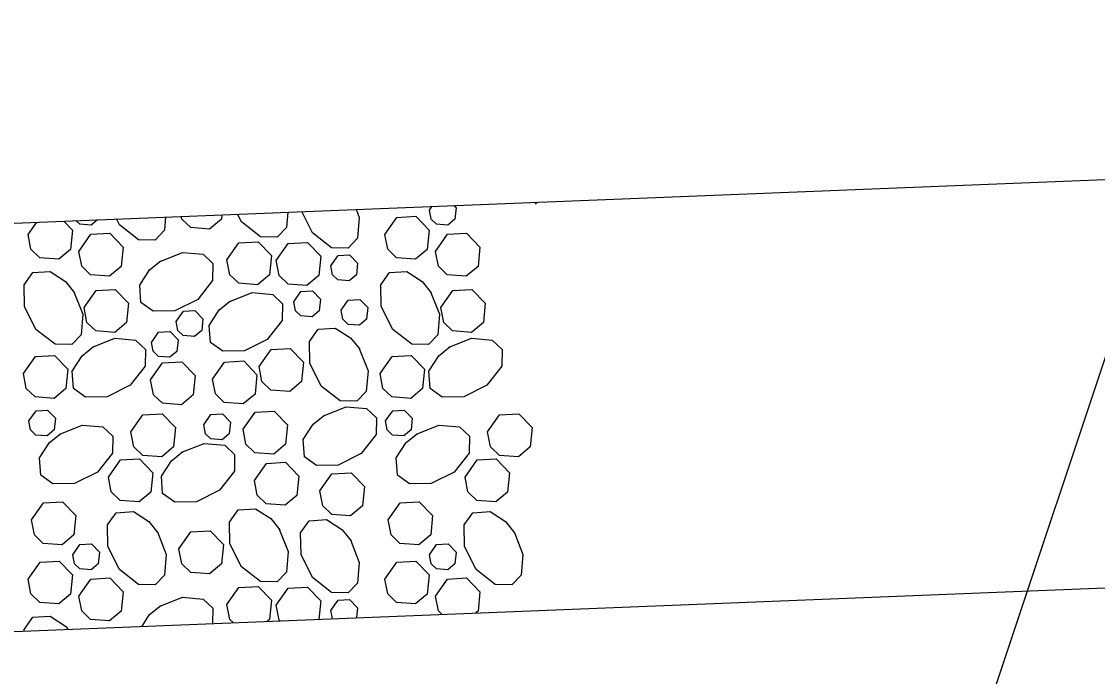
# Model space of a CAD drawing. Extents: x 636530 to 644067, y 294168 to 299122.
# Drawn here: x 639631.77 to 639655.89, y 298218.86 to 298233.54 of the extents above; entities that cross this region are included whole.
import ezdxf

# ---------------------------------------------------------------- set-up
doc = ezdxf.new("R2010")
doc.units = 0
doc.layers.add('1', color=7, linetype='Continuous')

msp = doc.modelspace()

# ---------------------------------------------------------------- linework, layer by layer
at = {"layer": '1'}
for p, q in [((639625.848, 298228.79), (639744.486, 298233.536)), ((639644.858, 298192.433), (639657.409, 298230.053)), ((639619.752, 298219.395), (639744.912, 298224.402))]:
    msp.add_line(p, q, dxfattribs=at)
for points in [[(639639.266, 298229.327), (639639.34, 298229.14), (639639.301, 298228.678), (639639.092, 298228.459), (639638.717, 298228.466), (639638.291, 298228.799), (639638.051, 298229.278)], [(639641.462, 298229.415), (639641.508, 298229.367), (639641.482, 298229.107), (639641.323, 298228.975), (639641.069, 298228.993), (639640.949, 298229.109), (639640.91, 298229.309)], [(639640.91, 298229.309), (639640.971, 298229.395)], [(639643.292, 298229.442), (639643.326, 298229.489)], [(639632.716, 298229.065), (639632.912, 298228.862), (639632.869, 298228.428), (639632.604, 298228.207), (639632.18, 298228.238), (639631.98, 298228.432), (639631.916, 298228.764)], [(639631.916, 298228.764), (639632.11, 298229.041)], [(639633.473, 298229.095), (639633.328, 298228.975), (639633.073, 298228.993), (639632.988, 298229.076)], [(639634.999, 298229.156), (639634.973, 298228.857), (639634.764, 298228.637), (639634.389, 298228.645), (639633.963, 298228.978), (639633.896, 298229.112)], [(639636.26, 298229.207), (639636.25, 298229.106), (639635.985, 298228.885), (639635.561, 298228.916), (639635.362, 298229.109), (639635.35, 298229.17)], [(639637.736, 298229.266), (639637.706, 298228.922), (639637.497, 298228.703), (639637.122, 298228.71), (639636.696, 298229.043), (639636.608, 298229.221)], [(639639.911, 298228.764), (639640.18, 298229.147), (639640.609, 298229.171), (639640.908, 298228.862), (639640.864, 298228.428), (639640.599, 298228.207), (639640.175, 298228.238), (639639.976, 298228.432), (639639.911, 298228.764)], [(639633.052, 298228.384), (639633.321, 298228.767), (639633.75, 298228.791), (639634.049, 298228.482), (639634.005, 298228.048), (639633.74, 298227.828), (639633.316, 298227.858), (639633.117, 298228.052), (639633.052, 298228.384)], [(639641.047, 298228.384), (639641.316, 298228.767), (639641.745, 298228.791), (639642.044, 298228.482), (639642.001, 298228.048), (639641.736, 298227.828), (639641.312, 298227.858), (639641.112, 298228.052), (639641.047, 298228.384)], [(639636.373, 298228.195), (639636.642, 298228.577), (639637.071, 298228.602), (639637.37, 298228.292), (639637.326, 298227.859), (639637.061, 298227.638), (639636.637, 298227.669), (639636.438, 298227.862), (639636.373, 298228.195)], [(639637.479, 298228.178), (639637.748, 298228.561), (639638.177, 298228.586), (639638.476, 298228.276), (639638.433, 298227.842), (639638.167, 298227.622), (639637.744, 298227.653), (639637.544, 298227.846), (639637.479, 298228.178)], [(639634.873, 298228.16), (639635.376, 298228.359), (639635.838, 298228.319), (639636.058, 298228.11), (639636.051, 298227.735), (639635.717, 298227.309), (639635.202, 298227.052), (639634.717, 298227.043), (639634.443, 298227.237), (639634.418, 298227.624), (639634.639, 298227.97), (639634.893, 298228.173)], [(639638.703, 298228.06), (639638.864, 298228.29), (639639.122, 298228.305), (639639.301, 298228.119), (639639.275, 298227.859), (639639.116, 298227.726), (639638.861, 298227.745), (639638.742, 298227.861), (639638.703, 298228.06)], [(639632.943, 298227.48), (639633.142, 298226.977), (639633.102, 298226.515), (639632.894, 298226.295), (639632.519, 298226.302), (639632.092, 298226.635), (639631.835, 298227.15), (639631.826, 298227.636), (639632.021, 298227.909), (639632.407, 298227.935), (639632.753, 298227.713), (639632.956, 298227.459)], [(639640.938, 298227.48), (639641.138, 298226.977), (639641.098, 298226.515), (639640.889, 298226.295), (639640.514, 298226.302), (639640.088, 298226.635), (639639.83, 298227.15), (639639.822, 298227.636), (639640.016, 298227.909), (639640.403, 298227.935), (639640.749, 298227.713), (639640.951, 298227.459)], [(639633.171, 298227.126), (639633.44, 298227.508), (639633.87, 298227.533), (639634.168, 298227.223), (639634.125, 298226.79), (639633.86, 298226.569), (639633.436, 298226.6), (639633.236, 298226.793), (639633.172, 298227.126)], [(639636.434, 298227.261), (639636.937, 298227.461), (639637.399, 298227.421), (639637.619, 298227.212), (639637.612, 298226.837), (639637.278, 298226.411), (639636.763, 298226.153), (639636.278, 298226.145), (639636.004, 298226.339), (639635.978, 298226.726), (639636.2, 298227.071), (639636.454, 298227.274)], [(639637.87, 298227.253), (639638.032, 298227.483), (639638.289, 298227.498), (639638.468, 298227.312), (639638.443, 298227.052), (639638.283, 298226.919), (639638.029, 298226.938), (639637.909, 298227.054), (639637.871, 298227.253)], [(639641.167, 298227.126), (639641.436, 298227.508), (639641.865, 298227.533), (639642.164, 298227.223), (639642.12, 298226.79), (639641.855, 298226.569), (639641.431, 298226.6), (639641.232, 298226.793), (639641.167, 298227.126)], [(639638.93, 298227.064), (639639.091, 298227.294), (639639.349, 298227.308), (639639.528, 298227.123), (639639.502, 298226.863), (639639.343, 298226.73), (639639.088, 298226.749), (639638.969, 298226.865), (639638.93, 298227.064)], [(639635.235, 298226.812), (639635.396, 298227.042), (639635.654, 298227.056), (639635.833, 298226.871), (639635.807, 298226.61), (639635.648, 298226.478), (639635.394, 298226.496), (639635.274, 298226.612), (639635.235, 298226.812)], [(639639.336, 298226.211), (639639.536, 298225.708), (639639.496, 298225.246), (639639.287, 298225.026), (639638.912, 298225.033), (639638.486, 298225.366), (639638.228, 298225.882), (639638.22, 298226.367), (639638.414, 298226.64), (639638.801, 298226.666), (639639.146, 298226.445), (639639.349, 298226.191)], [(639633.359, 298226.236), (639633.863, 298226.436), (639634.325, 298226.396), (639634.544, 298226.187), (639634.537, 298225.812), (639634.204, 298225.386), (639633.689, 298225.128), (639633.203, 298225.12), (639632.93, 298225.314), (639632.904, 298225.701), (639633.126, 298226.047), (639633.38, 298226.249)], [(639634.68, 298226.345), (639634.842, 298226.575), (639635.099, 298226.59), (639635.278, 298226.404), (639635.252, 298226.144), (639635.093, 298226.011), (639634.839, 298226.03), (639634.719, 298226.146), (639634.68, 298226.345)], [(639641.355, 298226.236), (639641.858, 298226.436), (639642.32, 298226.396), (639642.54, 298226.187), (639642.533, 298225.812), (639642.199, 298225.386), (639641.684, 298225.128), (639641.199, 298225.12), (639640.925, 298225.314), (639640.899, 298225.701), (639641.121, 298226.047), (639641.375, 298226.249)], [(639637.093, 298225.801), (639637.361, 298226.184), (639637.791, 298226.208), (639638.089, 298225.899), (639638.046, 298225.465), (639637.781, 298225.244), (639637.357, 298225.275), (639637.158, 298225.469), (639637.093, 298225.801)], [(639631.809, 298225.647), (639632.078, 298226.029), (639632.507, 298226.054), (639632.805, 298225.744), (639632.762, 298225.311), (639632.497, 298225.09), (639632.073, 298225.121), (639631.874, 298225.314), (639631.809, 298225.647)], [(639634.662, 298225.505), (639634.931, 298225.887), (639635.361, 298225.912), (639635.659, 298225.602), (639635.616, 298225.169), (639635.351, 298224.948), (639634.927, 298224.979), (639634.727, 298225.172), (639634.663, 298225.505)], [(639636.05, 298225.521), (639636.319, 298225.903), (639636.748, 298225.928), (639637.046, 298225.618), (639637.003, 298225.184), (639636.738, 298224.964), (639636.314, 298224.995), (639636.115, 298225.188), (639636.05, 298225.52)], [(639639.804, 298225.647), (639640.073, 298226.029), (639640.502, 298226.054), (639640.801, 298225.744), (639640.758, 298225.311), (639640.492, 298225.09), (639640.068, 298225.121), (639639.869, 298225.314), (639639.804, 298225.647)], [(639631.931, 298224.584), (639632.093, 298224.814), (639632.35, 298224.828), (639632.529, 298224.643), (639632.503, 298224.382), (639632.344, 298224.25), (639632.09, 298224.268), (639631.97, 298224.385), (639631.931, 298224.584)], [(639634.221, 298224.338), (639634.49, 298224.721), (639634.919, 298224.746), (639635.218, 298224.436), (639635.175, 298224.002), (639634.91, 298223.782), (639634.486, 298223.813), (639634.286, 298224.006), (639634.221, 298224.338)], [(639635.853, 298224.496), (639636.014, 298224.725), (639636.272, 298224.74), (639636.451, 298224.554), (639636.425, 298224.294), (639636.266, 298224.162), (639636.011, 298224.18), (639635.892, 298224.296), (639635.853, 298224.496)], [(639636.734, 298224.397), (639637.003, 298224.779), (639637.432, 298224.804), (639637.731, 298224.494), (639637.688, 298224.061), (639637.422, 298223.84), (639636.999, 298223.871), (639636.799, 298224.064), (639636.734, 298224.397)], [(639638.539, 298224.702), (639639.042, 298224.902), (639639.504, 298224.862), (639639.723, 298224.653), (639639.717, 298224.278), (639639.383, 298223.852), (639638.868, 298223.594), (639638.382, 298223.586), (639638.109, 298223.78), (639638.083, 298224.167), (639638.305, 298224.513), (639638.559, 298224.715)], [(639639.927, 298224.584), (639640.088, 298224.814), (639640.346, 298224.828), (639640.525, 298224.643), (639640.499, 298224.382), (639640.34, 298224.25), (639640.085, 298224.268), (639639.966, 298224.385), (639639.927, 298224.584)], [(639642.217, 298224.338), (639642.486, 298224.721), (639642.915, 298224.746), (639643.213, 298224.436), (639643.17, 298224.002), (639642.905, 298223.782), (639642.481, 298223.813), (639642.282, 298224.006), (639642.217, 298224.338)], [(639632.628, 298224.289), (639633.131, 298224.489), (639633.593, 298224.449), (639633.813, 298224.24), (639633.806, 298223.865), (639633.472, 298223.439), (639632.957, 298223.181), (639632.472, 298223.173), (639632.199, 298223.367), (639632.173, 298223.754), (639632.394, 298224.1), (639632.648, 298224.302)], [(639640.623, 298224.289), (639641.126, 298224.489), (639641.589, 298224.449), (639641.808, 298224.24), (639641.801, 298223.865), (639641.468, 298223.439), (639640.953, 298223.181), (639640.467, 298223.173), (639640.194, 298223.367), (639640.168, 298223.754), (639640.39, 298224.1), (639640.644, 298224.302)], [(639635.361, 298223.883), (639635.864, 298224.082), (639636.326, 298224.042), (639636.546, 298223.833), (639636.539, 298223.458), (639636.205, 298223.032), (639635.69, 298222.775), (639635.205, 298222.766), (639634.931, 298222.96), (639634.906, 298223.347), (639635.127, 298223.693), (639635.381, 298223.896)], [(639633.715, 298223.326), (639633.984, 298223.709), (639634.413, 298223.734), (639634.712, 298223.424), (639634.669, 298222.99), (639634.404, 298222.77), (639633.98, 298222.801), (639633.78, 298222.994), (639633.715, 298223.326)], [(639641.711, 298223.326), (639641.98, 298223.709), (639642.409, 298223.734), (639642.707, 298223.424), (639642.664, 298222.99), (639642.399, 298222.77), (639641.975, 298222.801), (639641.776, 298222.994), (639641.711, 298223.326)], [(639636.987, 298223.251), (639637.256, 298223.634), (639637.685, 298223.658), (639637.984, 298223.349), (639637.941, 298222.915), (639637.675, 298222.695), (639637.252, 298222.725), (639637.052, 298222.919), (639636.987, 298223.251)], [(639638.457, 298223.017), (639638.726, 298223.4), (639639.156, 298223.424), (639639.454, 298223.115), (639639.411, 298222.681), (639639.146, 298222.46), (639638.722, 298222.491), (639638.522, 298222.685), (639638.458, 298223.017)], [(639631.991, 298222.367), (639632.26, 298222.749), (639632.689, 298222.774), (639632.988, 298222.464), (639632.944, 298222.031), (639632.679, 298221.81), (639632.255, 298221.841), (639632.056, 298222.034), (639631.991, 298222.367)], [(639639.986, 298222.367), (639640.255, 298222.749), (639640.684, 298222.774), (639640.983, 298222.464), (639640.94, 298222.031), (639640.675, 298221.81), (639640.251, 298221.841), (639640.051, 298222.034), (639639.986, 298222.367)], [(639634.814, 298222.097), (639635.013, 298221.594), (639634.973, 298221.131), (639634.764, 298220.912), (639634.389, 298220.919), (639633.963, 298221.252), (639633.706, 298221.767), (639633.697, 298222.253), (639633.891, 298222.526), (639634.278, 298222.552), (639634.624, 298222.33), (639634.827, 298222.076)], [(639637.547, 298222.162), (639637.746, 298221.659), (639637.706, 298221.196), (639637.497, 298220.977), (639637.122, 298220.984), (639636.696, 298221.317), (639636.439, 298221.832), (639636.43, 298222.318), (639636.624, 298222.591), (639637.011, 298222.617), (639637.357, 298222.395), (639637.56, 298222.141)], [(639642.809, 298222.097), (639643.009, 298221.594), (639642.969, 298221.131), (639642.76, 298220.912), (639642.385, 298220.919), (639641.959, 298221.252), (639641.701, 298221.767), (639641.693, 298222.253), (639641.887, 298222.526), (639642.274, 298222.552), (639642.619, 298222.33), (639642.822, 298222.076)], [(639639.141, 298221.918), (639639.34, 298221.415), (639639.301, 298220.952), (639639.092, 298220.733), (639638.717, 298220.74), (639638.291, 298221.073), (639638.033, 298221.588), (639638.025, 298222.074), (639638.219, 298222.347), (639638.605, 298222.373), (639638.951, 298222.151), (639639.154, 298221.897)], [(639635.297, 298221.716), (639635.566, 298222.099), (639635.995, 298222.123), (639636.294, 298221.814), (639636.25, 298221.38), (639635.985, 298221.159), (639635.561, 298221.19), (639635.362, 298221.383), (639635.297, 298221.716)], [(639632.915, 298221.583), (639633.076, 298221.812), (639633.334, 298221.827), (639633.513, 298221.641), (639633.487, 298221.381), (639633.328, 298221.249), (639633.073, 298221.267), (639632.954, 298221.383), (639632.915, 298221.583)], [(639640.91, 298221.583), (639641.072, 298221.812), (639641.329, 298221.827), (639641.508, 298221.641), (639641.482, 298221.381), (639641.323, 298221.249), (639641.069, 298221.267), (639640.949, 298221.383), (639640.91, 298221.583)], [(639631.916, 298221.038), (639632.184, 298221.421), (639632.614, 298221.445), (639632.912, 298221.136), (639632.869, 298220.702), (639632.604, 298220.482), (639632.18, 298220.512), (639631.98, 298220.706), (639631.916, 298221.038)], [(639639.911, 298221.038), (639640.18, 298221.421), (639640.609, 298221.445), (639640.908, 298221.136), (639640.864, 298220.702), (639640.599, 298220.482), (639640.175, 298220.512), (639639.976, 298220.706), (639639.911, 298221.038)], [(639633.052, 298220.659), (639633.321, 298221.041), (639633.75, 298221.066), (639634.049, 298220.756), (639634.005, 298220.322), (639633.74, 298220.102), (639633.316, 298220.133), (639633.117, 298220.326), (639633.052, 298220.658)], [(639636.373, 298220.469), (639636.642, 298220.852), (639637.071, 298220.876), (639637.37, 298220.567), (639637.326, 298220.133), (639637.282, 298220.096)], [(639637.479, 298220.453), (639637.748, 298220.835), (639638.177, 298220.86), (639638.476, 298220.55), (639638.435, 298220.142)], [(639641.047, 298220.659), (639641.316, 298221.041), (639641.745, 298221.066), (639642.044, 298220.756), (639642.001, 298220.322), (639641.954, 298220.283)], [(639634.873, 298220.434), (639635.376, 298220.633), (639635.838, 298220.593), (639636.058, 298220.385), (639636.051, 298220.047)], [(639641.188, 298220.253), (639641.112, 298220.326), (639641.047, 298220.658)], [(639634.473, 298219.984), (639634.639, 298220.244), (639634.893, 298220.447)], [(639636.511, 298220.065), (639636.438, 298220.136), (639636.373, 298220.469)], [(639637.557, 298220.107), (639637.544, 298220.12), (639637.479, 298220.453)], [(639638.703, 298220.335), (639638.864, 298220.564), (639639.122, 298220.579), (639639.301, 298220.393), (639639.279, 298220.176)], [(639631.827, 298219.878), (639631.826, 298219.91), (639632.021, 298220.183), (639632.407, 298220.209), (639632.753, 298219.988), (639632.809, 298219.917)], [(639638.738, 298220.155), (639638.703, 298220.334)]]:
    msp.add_lwpolyline(points, dxfattribs=at)

doc.saveas('drawing.dxf')
